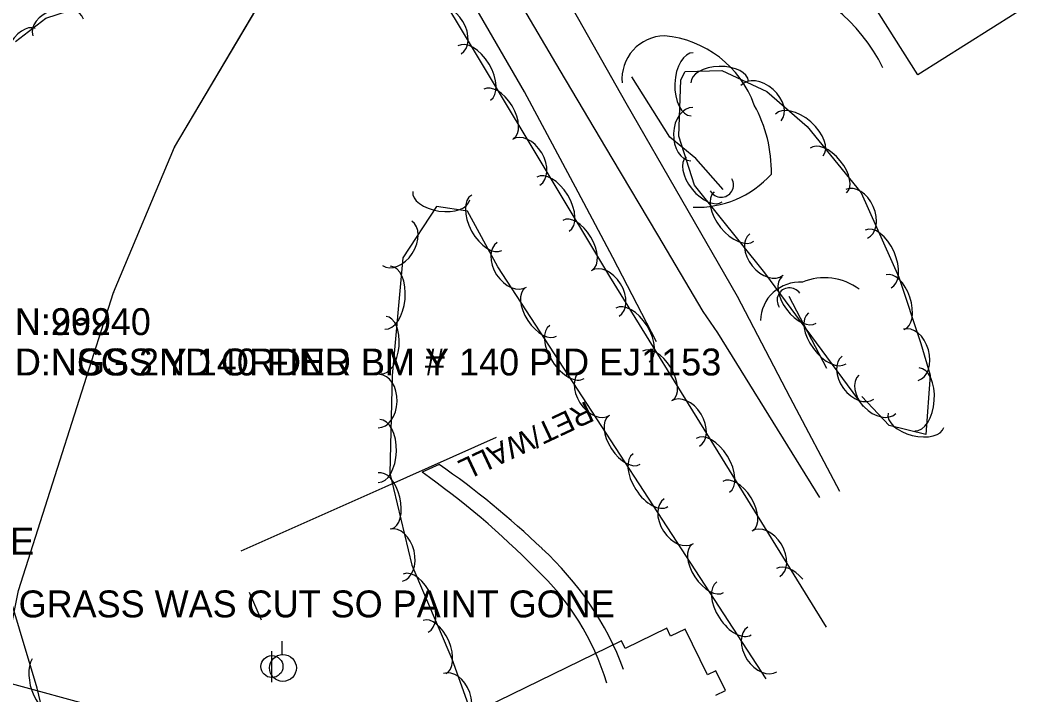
# Model space of a CAD drawing. Extents: x 954793 to 988390, y 1867850 to 1924428.
# Drawn here: x 961374.7 to 961564, y 1906627.7 to 1906753 of the extents above; entities that cross this region are included whole.
import ezdxf

# ---------------------------------------------------------------- set-up
doc = ezdxf.new("R2010")
doc.units = 0
for name, color, linetype in [('S_BUILDING', 7, 'Continuous'), ('S_CROSS_DRAIN', 7, 'Continuous'), ('S_DRIVEWAY', 7, 'Continuous'), ('S_EDGE_PAVEMENT', 7, 'Continuous'), ('S_ELECTRIC_UTILITIES_ANNOT', 7, 'Continuous'), ('S_LANDSCAPING', 7, 'Continuous'), ('S_PAVEMENT_CROWN', 7, 'Continuous'), ('S_PRIMARY_CTL_ANNOT', 7, 'Continuous'), ('S_SIDEWALK', 7, 'Continuous'), ('S_STREAM', 7, 'Continuous'), ('S_TREE', 7, 'Continuous'), ('S_UTILITY_POLE', 7, 'Continuous'), ('S_UTL_PT_SYM', 7, 'Continuous'), ('S_WALL', 7, 'Continuous'), ('S_WATER_UTILITIES', 7, 'Continuous'), ('S_WATER_UTILITIES_ANNOT', 7, 'Continuous')]:
    doc.layers.add(name, color=color, linetype=linetype)

msp = doc.modelspace()

# ---------------------------------------------------------------- linework, layer by layer
at = {"layer": 'S_BUILDING'}
msp.add_lwpolyline([(961541.34, 1906742.85), (961499.11, 1906809.59), (961521.77, 1906823.93), (961530.59, 1906810), (961536.51, 1906813.75), (961542.25, 1906804.67), (961536.29, 1906800.9), (961563.96, 1906757.17)], close=True, dxfattribs=at)
msp.add_lwpolyline([(961503.83, 1906627.6), (961505.61, 1906628.47), (961503.84, 1906632.09), (961502.31, 1906631.35), (961498.15, 1906639.88), (961495.44, 1906638.56), (961494.72, 1906640.04), (961486.98, 1906636.27), (961486.3, 1906637.68), (961460.78, 1906625.22)], dxfattribs=at)
at = {"layer": 'S_CROSS_DRAIN'}
for centre, start, end in [((961504.82, 1906722.42), 209.1148, 29.444), ((961517.51, 1906700.99), 33.8126, 214.1418)]:
    msp.add_arc(centre, 2.3, start, end, dxfattribs=at)
at = {"layer": 'S_DRIVEWAY'}
msp.add_arc((961524.03, 1906694.51), 10.65, 52.9468, 112.7552, dxfattribs=at)
for centre, major_axis, ratio, start_param, end_param in [((961505.37, 1906729.6), (31.52, -9.47), 0.999359, 0.750738, 1.614495), ((961494.37, 1906742.14), (-4.78, -6.44), 0.991027, 3.79542, 5.442066), ((961492.52, 1906730.51), (0.56, 19.69), 0.996747, 5.09009, 6.2214), ((961489.08, 1906725.17), (-17.04, 18.53), 0.992366, 3.942199, 4.475133), ((961500.91, 1906735.88), (15.35, 9.42), 0.969741, 4.102522, 5.010039), ((961519.45, 1906697), (-7.3, 0.82), 0.999343, 4.761982, 6.363259)]:
    msp.add_ellipse(centre, major_axis=major_axis, ratio=ratio, start_param=start_param, end_param=end_param, dxfattribs=at)
at = {"layer": 'S_EDGE_PAVEMENT'}
for points in [[(961492.81, 1906693.27), (961484.69, 1906708.9), (961478.28, 1906721.04), (961468.32, 1906739.74), (961458.61, 1906756.49), (961445.02, 1906777.42), (961435.22, 1906794.88), (961425.43, 1906812.34), (961416.02, 1906827.34), (961406.61, 1906842.34), (961397.83, 1906858.19), (961389.05, 1906874.04), (961387.89, 1906876.41)], [(961423.02, 1906846.61), (961429.23, 1906835.69), (961437.66, 1906821.58), (961446.09, 1906807.47), (961456.78, 1906789.99), (961467.46, 1906772.51), (961477.28, 1906755.08), (961487.1, 1906737.66), (961497.45, 1906719.69), (961507.81, 1906701.72), (961517.59, 1906682.99), (961526.79, 1906665.51)]]:
    msp.add_lwpolyline(points, dxfattribs=at)
at = {"layer": 'S_PAVEMENT_CROWN'}
msp.add_lwpolyline([(961523.15, 1906664.32), (961513.68, 1906679.63), (961504.2, 1906694.93), (961501.49, 1906698.88), (961493.04, 1906713.12), (961484.59, 1906727.36), (961474.95, 1906743.69), (961465.32, 1906760.02), (961458.83, 1906770.73), (961452.35, 1906781.44), (961442.15, 1906798.5), (961431.95, 1906815.56), (961422.74, 1906831.23), (961413.53, 1906846.9), (961404.99, 1906862.48), (961396.46, 1906878.06), (961388.72, 1906891.89), (961381.89, 1906903.84), (961375.06, 1906915.79)], dxfattribs=at)
at = {"layer": 'S_SIDEWALK'}
msp.add_lwpolyline([(961452.44, 1906670.45), (961449.28, 1906669.02)], dxfattribs=at)
for centre, major_axis, ratio, start_param, end_param in [((961365.97, 1906543.38), (-46.77, 147.23), 0.991902, 5.21381, 5.37418), ((961360.66, 1906541.27), (-61.46, 144.14), 0.989224, 5.091414, 5.268818), ((961432.85, 1906612.24), (-25.92, 51.67), 0.994654, 4.605489, 5.078835), ((961437.81, 1906616.04), (-14.26, 45.79), 0.996796, 4.703248, 5.230988)]:
    msp.add_ellipse(centre, major_axis=major_axis, ratio=ratio, start_param=start_param, end_param=end_param, dxfattribs=at)
at = {"layer": 'S_STREAM'}
for points in [[(961505.21, 1906721.58), (961500.1, 1906727.31), (961495.32, 1906731.27), (961488.26, 1906742.48)], [(961517.4, 1906701.75), (961524.38, 1906688.34)]]:
    msp.add_lwpolyline(points, dxfattribs=at)
at = {"layer": 'S_TREE'}
for points in [[(961373.78, 1906749.07), (961379.38, 1906753.38), (961389.72, 1906756.8), (961401.69, 1906756.06), (961409.92, 1906761.51), (961409.35, 1906774.26), (961404.76, 1906788.14), (961407.27, 1906797.84), (961415.29, 1906800.92), (961426.62, 1906795.57), (961437.71, 1906782.71), (961484.11, 1906705.42), (961524.32, 1906640.21)], [(961531.28, 1906681.2), (961512.91, 1906706.08), (961499.84, 1906722.34), (961496.97, 1906731.5), (961497.34, 1906741.97), (961498.14, 1906743.51), (961504.92, 1906743.67), (961513.33, 1906739.8), (961520.79, 1906733.24), (961530.84, 1906720.91), (961537.82, 1906705.28), (961541.93, 1906692.95), (961543.63, 1906687.04), (961542.86, 1906676.01), (961536.05, 1906677.73), (961530.92, 1906683.08)], [(961513.16, 1906630.63), (961463.36, 1906707.21), (961457.7, 1906717.56), (961451.98, 1906718.39), (961445.7, 1906708.83), (961443.75, 1906687.02), (961443.3, 1906668.85), (961447.38, 1906651.73), (961454.8, 1906634.35), (961461.51, 1906615.62), (961463.86, 1906606.93), (961464.06, 1906598.67), (961464.22, 1906581.05), (961464.58, 1906567.79), (961466.97, 1906557.88), (961474.04, 1906544.73), (961481.89, 1906531.72), (961486.79, 1906523.07), (961488.32, 1906520.14)], [(961364.03, 1906514.71), (961375.64, 1906539.17), (961383.47, 1906561.96), (961384.27, 1906582.09), (961382.95, 1906607.19), (961377.82, 1906628.91), (961371.21, 1906650.81)]]:
    msp.add_lwpolyline(points, dxfattribs=at)
for centre, major_axis, ratio, start_param in [((961381.7, 1906751.64), (-4.71, -1.55), 0.685311, 3.141593), ((961453.96, 1906751.01), (-2.55, 4.25), 0.685311, 3.141593), ((961374.94, 1906746.7), (-2.46, -4.75), 0.540699, 3.141593), ((961458.95, 1906743.21), (-3.02, 5.03), 0.55008, 3.141593), ((961499.44, 1906741.11), (-0.21, -5.86), 0.55008, 3.141593), ((961504.54, 1906741.54), (-5.34, -0.13), 0.540699, 3.141593), ((961512.22, 1906737.61), (-3.72, 3.27), 0.685311, 3.141593), ((961463.51, 1906735.6), (-2.75, 4.58), 0.540699, 3.141593), ((961499.37, 1906731.85), (-0.17, -4.95), 0.685311, 3.141593), ((961519.34, 1906731.69), (-4.41, 3.87), 0.55008, 3.141593), ((961468.59, 1906726.63), (-2.55, 4.25), 0.685311, 3.141593), ((961524.71, 1906725.07), (-3.38, 4.14), 0.540699, 3.141593), ((961501.67, 1906723.46), (3.35, -4.17), 0.540699, 3.141593), ((961473.58, 1906718.83), (-3.02, 5.03), 0.55008, 3.141593), ((961529.97, 1906717.02), (-2.02, 4.53), 0.685311, 3.141593), ((961452.83, 1906720.41), (5.29, -0.77), 0.540699, 3.141593), ((961461.31, 1906715.38), (2.81, -5.15), 0.55008, 3.141593), ((961507.22, 1906716.54), (3.68, -4.57), 0.55008, 3.141593), ((961478.15, 1906711.23), (-2.75, 4.58), 0.540699, 3.141593), ((961444.63, 1906711.55), (2.72, 4.14), 0.685311, 3.141593), ((961533.98, 1906708.67), (-2.39, 5.36), 0.55008, 3.141593), ((961513.23, 1906709.49), (3.1, -3.86), 0.685311, 3.141593), ((961465.95, 1906707.58), (2.7, -4.15), 0.685311, 3.141593), ((961442.91, 1906701.48), (0.52, 5.85), 0.55008, 3.141593), ((961483.26, 1906702.25), (-2.6, 4.22), 0.685311, 3.141593), ((961519.28, 1906701.03), (3.18, -4.3), 0.540699, 3.141593), ((961537.14, 1906700.61), (-1.69, 5.07), 0.540699, 3.141593), ((961471.35, 1906698.8), (2.92, -4.48), 0.540699, 3.141593), ((961488.35, 1906694.5), (-3.08, 4.99), 0.55008, 3.141593), ((961442.13, 1906692.64), (0.47, 5.33), 0.540699, 3.141593), ((961524.54, 1906693.9), (3.49, -4.72), 0.55008, 3.141593), ((961476.19, 1906691.37), (3.2, -4.92), 0.55008, 3.141593), ((961540.06, 1906690.84), (-1.36, 4.76), 0.685311, 3.141593), ((961493, 1906686.96), (-2.81, 4.55), 0.540699, 3.141593), ((961530.25, 1906686.61), (2.94, -3.99), 0.685311, 3.141593), ((961541.19, 1906682.57), (0.41, 5.85), 0.55008, 3.141593), ((961441.25, 1906682.23), (0.12, 4.95), 0.685311, 3.141593), ((961481.45, 1906683.75), (2.7, -4.15), 0.685311, 3.141593), ((961533.82, 1906683.5), (3.43, -3.58), 0.685311, 3.141593), ((961498.19, 1906678.05), (-2.6, 4.22), 0.685311, 3.141593), ((961441.28, 1906672.97), (0.15, 5.87), 0.55008, 3.141593), ((961486.85, 1906674.97), (2.92, -4.48), 0.540699, 3.141593), ((961541.02, 1906678.66), (5.18, -1.31), 0.540699, 3.141593), ((961503.27, 1906670.31), (-3.08, 4.99), 0.55008, 3.141593), ((961491.69, 1906667.54), (3.2, -4.92), 0.55008, 3.141593), ((961442.35, 1906663.69), (-1.24, 5.2), 0.540699, 3.141593), ((961507.92, 1906662.76), (-2.81, 4.55), 0.540699, 3.141593), ((961496.96, 1906659.92), (2.7, -4.15), 0.685311, 3.141593), ((961444.48, 1906653.61), (-1.15, 4.82), 0.685311, 3.141593), ((961513.11, 1906653.85), (-2.6, 4.22), 0.685311, 3.141593), ((961502.36, 1906651.14), (2.92, -4.48), 0.540699, 3.141593), ((961448.08, 1906644.68), (-2.31, 5.4), 0.55008, 3.141593), ((961518.19, 1906646.11), (-3.08, 4.99), 0.55008, 4.994529), ((961507.19, 1906643.71), (3.2, -4.92), 0.55008, 3.141593), ((961451.57, 1906636.52), (-2.1, 4.92), 0.540699, 3.141593), ((961512.46, 1906636.09), (2.7, -4.15), 0.685311, 3.141593), ((961379.77, 1906629.78), (1.7, -5.62), 0.55008, 3.618284), ((961454.93, 1906626.93), (-1.67, 4.67), 0.685311, 3.141593)]:
    msp.add_ellipse(centre, major_axis=major_axis, ratio=ratio, start_param=start_param, end_param=6.283185, dxfattribs=at)
at = {"layer": 'S_UTILITY_POLE'}
for p, q in [((961423.28, 1906635.17), (961423.28, 1906637.65)), ((961421.38, 1906629.98), (961421.38, 1906635.77))]:
    msp.add_line(p, q, dxfattribs=at)
for centre, radius in [((961421.38, 1906632.91), 2.05), ((961423.43, 1906632.65), 2.5)]:
    msp.add_circle(centre, radius, dxfattribs=at)
at = {"layer": 'S_UTL_PT_SYM'}
for points in [[(961403.29, 1906729.43), (961403.29, 1906729.48), (961403.29, 1906729.43), (961403.24, 1906729.43), (961403.29, 1906729.43), (961403.29, 1906729.38), (961403.29, 1906729.43), (961403.34, 1906729.43)], [(961391.98, 1906702.43), (961391.98, 1906702.48), (961391.98, 1906702.43), (961391.93, 1906702.43), (961391.98, 1906702.43), (961391.98, 1906702.38), (961391.98, 1906702.43), (961392.03, 1906702.43)]]:
    msp.add_lwpolyline(points, dxfattribs=at)
for points in [[(961403.29, 1906729.43), (961403.24, 1906729.46), (961403.29, 1906729.43), (961403.26, 1906729.39), (961403.29, 1906729.43), (961403.33, 1906729.41), (961403.29, 1906729.43), (961403.31, 1906729.47)], [(961403.29, 1906729.43), (961403.24, 1906729.46), (961403.29, 1906729.43), (961403.26, 1906729.39), (961403.29, 1906729.43), (961403.33, 1906729.41), (961403.29, 1906729.43), (961403.31, 1906729.47)], [(961391.98, 1906702.43), (961391.93, 1906702.45), (961391.98, 1906702.43), (961391.96, 1906702.39), (961391.98, 1906702.43), (961392.03, 1906702.41), (961391.98, 1906702.43), (961392, 1906702.48)], [(961391.98, 1906702.43), (961391.93, 1906702.45), (961391.98, 1906702.43), (961391.96, 1906702.39), (961391.98, 1906702.43), (961392.03, 1906702.41), (961391.98, 1906702.43), (961392, 1906702.48)]]:
    msp.add_lwpolyline(points, close=True, dxfattribs=at)
at = {"layer": 'S_WALL'}
for points in [[(961415.68, 1906654.39), (961429.06, 1906660.34), (961442.44, 1906666.28), (961463.12, 1906675.51)], [(961419.43, 1906641.51), (961417.23, 1906646.69)]]:
    msp.add_lwpolyline(points, dxfattribs=at)
at = {"layer": 'S_WATER_UTILITIES'}
for p, q in [((961403.29, 1906729.43), (961424.18, 1906764.72)), ((961391.98, 1906702.43), (961403.29, 1906729.43)), ((961374.35, 1906647.04), (961391.98, 1906702.43)), ((961390.5, 1906624.95), (961371, 1906630.25))]:
    msp.add_line(p, q, dxfattribs=at)
msp.add_lwpolyline([(961294.67, 1906268.34), (961326.07, 1906306.57), (961356.32, 1906361.61), (961375.39, 1906423.95), (961379.64, 1906542.05), (961383.73, 1906581.01), (961389.19, 1906618.08), (961390.5, 1906624.95), (961371, 1906630.25), (961374.35, 1906647.04), (961391.98, 1906702.43), (961403.29, 1906729.43), (961424.18, 1906764.72), (961463.28, 1906791.93)], dxfattribs=at)
msp.add_lwpolyline([(961294.67, 1906268.34), (961326.07, 1906306.57), (961356.32, 1906361.61), (961375.39, 1906423.95), (961379.64, 1906542.05), (961383.73, 1906581.01), (961389.19, 1906618.08), (961390.5, 1906624.95), (961371, 1906630.25), (961374.35, 1906647.04), (961391.98, 1906702.43), (961403.29, 1906729.43), (961424.18, 1906764.72), (961463.28, 1906791.93)], dxfattribs=at)

# ---------------------------------------------------------------- texts
at = {"layer": 'S_ELECTRIC_UTILITIES_ANNOT'}
msp.add_text('LOWEST UTILITY LINE', height=5, dxfattribs=at).set_placement((961305.54, 1906653.72))
at = {"layer": 'S_LANDSCAPING'}
msp.add_text('RET/WALL', height=4, rotation=205.1256, dxfattribs=at).set_placement((961479.84, 1906682.34))
at = {"layer": 'S_PRIMARY_CTL_ANNOT'}
for s, p in [('PN:26240', (961369.17, 1906694.5)), ('PN:999', (961369.21, 1906694.5)), ('PD:NSGS Y 140 FIND BM #', (961369.17, 1906687)), ('PD:NGS 2ND ORDER BM Y 140 PID EJ1153', (961369.21, 1906687))]:
    msp.add_text(s, height=5, dxfattribs=at).set_placement(p)
at = {"layer": 'S_WATER_UTILITIES_ANNOT'}
msp.add_text('GRASS WAS CUT SO PAINT GONE', height=5, dxfattribs=at).set_placement((961374.35, 1906642.04))

doc.saveas('drawing.dxf')
